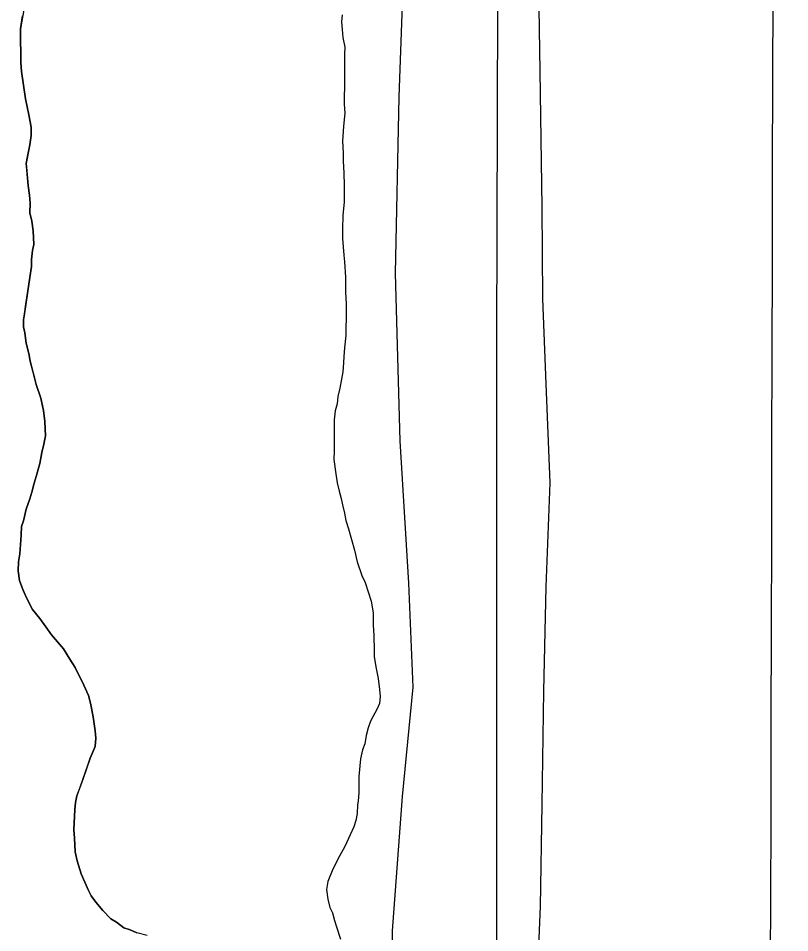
# Model space of a CAD drawing. Extents: x 3180038 to 3217926, y 922069 to 947485.
# Drawn here: x 3186523.6 to 3186921.3, y 942039.5 to 942510.7 of the extents above; entities that cross this region are included whole.
import ezdxf

# ---------------------------------------------------------------- set-up
doc = ezdxf.new("R2010")
doc.units = 0
for name, color, linetype in [('V-GRID-MAJR', 7, 'Continuous'), ('V-ROAD-CNTR', 7, 'Continuous'), ('V-SITE-VEGE', 7, 'Continuous'), ('V-TOPO-SHOR', 7, 'Continuous')]:
    doc.layers.add(name, color=color, linetype=linetype)

msp = doc.modelspace()

# ---------------------------------------------------------------- linework, layer by layer
at = {"layer": 'V-GRID-MAJR'}
msp.add_spline([(3186873.701, 927512.849), (3186889.572, 933574.8250000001), (3186905.4450000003, 939637.892), (3186921.319, 945701.009), (3186921.322, 945702.052)], degree=3, dxfattribs=at)
at = {"layer": 'V-ROAD-CNTR'}
msp.add_lwpolyline([(3186708.196000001, 941548.5309999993), (3186710.820000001, 941649.7229999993), (3186710.867000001, 941736.0479999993), (3186711.236000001, 941818.3759999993), (3186712.196000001, 941899.3639999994), (3186715.510000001, 941973.6689999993), (3186716.562000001, 942040.3709999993), (3186721.760000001, 942109.6909999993), (3186727.187000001, 942166.0559999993), (3186724.957000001, 942219.5929999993), (3186720.513000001, 942293.0119999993), (3186718.016000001, 942379.2429999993), (3186719.927000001, 942470.1489999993), (3186722.776000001, 942546.3969999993), (3186723.501000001, 942628.1139999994), (3186722.172000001, 942733.4629999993), (3186719.776000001, 942841.0009999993), (3186716.360000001, 942943.7089999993), (3186714.287000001, 943035.8659999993)], dxfattribs=at)
at = {"layer": 'V-SITE-VEGE'}
for p, q in [((3186526.569000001, 942516.1859999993), (3186524.718000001, 942505.2399999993)), ((3186524.718000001, 942505.2399999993), (3186524.677000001, 942499.9359999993)), ((3186524.677000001, 942499.9359999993), (3186524.970000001, 942492.1529999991)), ((3186524.970000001, 942492.1529999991), (3186524.937000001, 942487.9119999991)), ((3186524.937000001, 942487.9119999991), (3186525.255000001, 942483.3119999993)), ((3186525.255000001, 942483.3119999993), (3186527.268000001, 942469.1519999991)), ((3186527.268000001, 942469.1519999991), (3186528.972000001, 942461.006999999)), ((3186528.972000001, 942461.006999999), (3186530.338000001, 942454.631999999)), ((3186530.338000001, 942454.631999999), (3186530.305000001, 942450.3879999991)), ((3186530.305000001, 942450.3879999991), (3186529.559000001, 942445.4439999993)), ((3186529.559000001, 942445.4439999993), (3186527.716000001, 942435.910999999)), ((3186527.716000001, 942435.910999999), (3186528.689000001, 942424.5899999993)), ((3186528.689000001, 942424.5899999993), (3186529.359000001, 942419.6359999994)), ((3186529.359000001, 942419.6359999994), (3186529.680000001, 942415.3879999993)), ((3186529.680000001, 942415.3879999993), (3186529.641000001, 942410.437999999)), ((3186529.641000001, 942410.437999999), (3186530.672000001, 942406.187999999)), ((3186530.672000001, 942406.187999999), (3186531.337000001, 942401.231999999)), ((3186531.337000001, 942401.231999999), (3186531.636000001, 942394.1579999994)), ((3186531.636000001, 942394.1579999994), (3186530.905000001, 942390.9819999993)), ((3186530.905000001, 942390.9819999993), (3186530.516000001, 942386.3879999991)), ((3186530.487000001, 942382.8529999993), (3186529.002000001, 942373.6699999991)), ((3186530.516000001, 942386.3879999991), (3186530.487000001, 942382.8529999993)), ((3186529.002000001, 942373.6699999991), (3186526.762000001, 942358.4859999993)), ((3186526.385000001, 942355.3039999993), (3186526.358000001, 942351.768999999)), ((3186526.762000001, 942358.4859999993), (3186526.385000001, 942355.3039999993)), ((3186526.358000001, 942351.768999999), (3186527.040000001, 942348.579999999)), ((3186527.040000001, 942348.579999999), (3186527.706000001, 942343.2719999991)), ((3186527.706000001, 942343.2719999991), (3186529.080000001, 942337.9569999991)), ((3186529.080000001, 942337.9569999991), (3186529.756000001, 942334.0639999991)), ((3186529.756000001, 942334.0639999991), (3186532.849000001, 942322.0179999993)), ((3186532.849000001, 942322.0179999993), (3186535.265000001, 942314.9269999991)), ((3186535.265000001, 942314.9269999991), (3186536.631000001, 942308.5499999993)), ((3186536.631000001, 942308.5499999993), (3186537.2950000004, 942302.8889999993)), ((3186537.295000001, 942302.8889999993), (3186537.592000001, 942295.4609999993)), ((3186537.592000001, 942295.4609999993), (3186536.850000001, 942291.2239999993)), ((3186536.850000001, 942291.2239999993), (3186535.7570000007, 942286.988999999)), ((3186535.757000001, 942286.988999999), (3186534.653000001, 942281.337999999)), ((3186534.653000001, 942281.337999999), (3186532.832000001, 942274.6349999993)), ((3186532.832000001, 942274.6349999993), (3186531.745000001, 942271.1079999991)), ((3186531.745000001, 942271.1079999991), (3186530.649000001, 942266.5209999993)), ((3186530.649000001, 942266.5209999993), (3186529.562000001, 942262.9919999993)), ((3186529.562000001, 942262.9919999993), (3186527.751000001, 942257.7019999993)), ((3186527.751000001, 942257.7019999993), (3186526.291000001, 942251.7039999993)), ((3186526.291000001, 942251.7039999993), (3186525.207000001, 942248.883999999)), ((3186525.207000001, 942248.883999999), (3186525.173000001, 942244.2879999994)), ((3186525.173000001, 942244.2879999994), (3186524.392000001, 942234.7459999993)), ((3186524.392000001, 942234.7459999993), (3186523.651000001, 942230.5089999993)), ((3186523.651000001, 942230.5089999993), (3186523.616000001, 942225.910999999)), ((3186523.616000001, 942225.910999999), (3186524.2860000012, 942220.9569999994)), ((3186524.2860000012, 942220.9569999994), (3186526.016000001, 942216.346999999)), ((3186526.016000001, 942216.346999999), (3186528.103000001, 942211.7349999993)), ((3186528.103000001, 942211.7349999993), (3186530.889000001, 942206.055999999)), ((3186530.889000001, 942206.055999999), (3186534.741000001, 942201.4289999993)), ((3186534.741000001, 942201.4289999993), (3186537.891000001, 942197.1609999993)), ((3186537.891000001, 942197.1609999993), (3186540.686000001, 942192.8969999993)), ((3186540.686000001, 942192.8969999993), (3186546.996000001, 942185.7759999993)), ((3186546.996000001, 942185.7759999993), (3186550.138000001, 942180.4479999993)), ((3186550.138000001, 942180.4479999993), (3186552.933000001, 942176.1839999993)), ((3186552.933000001, 942176.1839999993), (3186557.457000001, 942166.9549999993)), ((3186557.457000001, 942166.9549999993), (3186559.892000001, 942161.6329999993)), ((3186559.892000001, 942161.6329999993), (3186560.923000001, 942157.734999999)), ((3186560.923000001, 942157.734999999), (3186562.282000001, 942150.650999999)), ((3186562.282000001, 942150.650999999), (3186563.288000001, 942143.5729999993)), ((3186563.288000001, 942143.5729999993), (3186563.612000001, 942139.6799999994)), ((3186563.612000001, 942139.6799999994), (3186563.225000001, 942135.4409999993)), ((3186563.225000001, 942135.4409999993), (3186560.703000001, 942129.447999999)), ((3186560.703000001, 942129.447999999), (3186557.087000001, 942118.8699999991)), ((3186557.087000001, 942118.8699999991), (3186553.834000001, 942110.0559999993)), ((3186553.834000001, 942110.0559999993), (3186553.1010000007, 942106.5249999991)), ((3186553.101000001, 942106.5249999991), (3186552.720000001, 942102.9919999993)), ((3186552.720000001, 942102.9919999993), (3186552.284000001, 942092.3879999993)), ((3186552.284000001, 942092.3879999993), (3186552.606000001, 942088.1419999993)), ((3186552.606000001, 942088.1419999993), (3186552.905000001, 942081.067999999)), ((3186552.905000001, 942081.067999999), (3186553.929000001, 942076.4619999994)), ((3186553.929000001, 942076.4619999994), (3186555.997000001, 942069.7289999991)), ((3186555.997000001, 942069.7289999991), (3186559.8230000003, 942061.212999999)), ((3186559.823000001, 942061.212999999), (3186561.213000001, 942058.3749999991)), ((3186561.213000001, 942058.3749999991), (3186563.665000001, 942055.172999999)), ((3186563.665000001, 942055.172999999), (3186567.167000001, 942050.9029999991)), ((3186567.167000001, 942050.9029999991), (3186571.378000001, 942046.626999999)), ((3186571.378000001, 942046.626999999), (3186574.1920000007, 942044.8369999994)), ((3186574.192000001, 942044.8369999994), (3186578.058000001, 942041.9779999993)), ((3186578.058000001, 942041.9779999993), (3186581.233000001, 942040.8929999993)), ((3186581.233000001, 942040.8929999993), (3186584.757000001, 942039.4509999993))]:
    msp.add_line(p, q, dxfattribs=at)
for points in [[(3186790.862000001, 943207.6379999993), (3186791.628000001, 943137.2709999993), (3186792.261000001, 943060.8229999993), (3186792.367000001, 942996.2949999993), (3186793.442000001, 942931.1419999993), (3186793.9110000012, 942867.4039999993), (3186793.491000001, 942802.8819999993), (3186792.039000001, 942741.9849999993), (3186791.951000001, 942674.8979999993), (3186790.843000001, 942612.9399999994), (3186791.4820000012, 942548.4079999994), (3186792.471000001, 942483.5209999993)], [(3186792.471000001, 942483.5209999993), (3186793.596000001, 942413.5099999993), (3186793.9280000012, 942366.1069999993), (3186795.613000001, 942322.3109999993), (3186797.594000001, 942271.2719999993), (3186795.670000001, 942217.6189999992), (3186794.452000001, 942163.8689999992), (3186793.549000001, 942105.4419999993), (3186792.693000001, 942052.9249999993), (3186790.835000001, 942007.7459999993), (3186791.1610000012, 941959.4559999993), (3186788.836000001, 941910.9269999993), (3186789.541000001, 941865.9889999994)]]:
    msp.add_lwpolyline(points, dxfattribs=at)
at = {"layer": 'V-TOPO-SHOR'}
for points in [[(3186775.486995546, 943234.2880313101), (3186771.8780290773, 942923.9169149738), (3186770.0735458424, 942344.677796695), (3186770.0735458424, 941835.8135245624), (3186762.8556129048, 941142.8919625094), (3186761.05112967, 940543.803528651), (3186759.2466464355, 940060.2020218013), (3186759.2466464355, 939928.4747456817), (3186759.2466464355, 939825.6192013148)], [(3186528.452000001, 942439.4439999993), (3186529.559000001, 942445.4439999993), (3186530.305000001, 942450.3879999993), (3186530.338000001, 942454.6319999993), (3186528.972000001, 942461.0069999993), (3186527.268000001, 942469.1519999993), (3186526.260000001, 942476.2319999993), (3186525.255000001, 942483.3119999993), (3186524.937000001, 942487.9119999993), (3186524.970000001, 942492.1529999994), (3186524.677000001, 942499.9359999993), (3186524.718000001, 942505.2399999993), (3186525.830000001, 942511.9469999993)], [(3186690.606000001, 942512.4409999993), (3186690.225000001, 942508.9079999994), (3186690.549000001, 942505.0169999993), (3186690.870000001, 942500.7689999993), (3186691.892000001, 942495.8129999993), (3186691.866000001, 942492.2759999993), (3186691.812000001, 942485.5589999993), (3186691.780000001, 942481.3149999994), (3186691.7320000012, 942475.3039999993), (3186691.696000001, 942470.3539999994), (3186691.665000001, 942466.4649999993), (3186691.9820000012, 942461.8669999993), (3186691.225000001, 942455.1539999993), (3186690.811000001, 942447.3799999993), (3186691.116000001, 942441.3669999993), (3186691.083000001, 942437.1229999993), (3186691.390000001, 942431.1079999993), (3186691.694000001, 942424.3889999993), (3186691.657000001, 942419.7929999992), (3186691.628000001, 942415.9019999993), (3186690.868000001, 942409.1909999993), (3186690.813000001, 942402.1189999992), (3186690.776000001, 942397.1689999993), (3186691.095000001, 942392.9229999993), (3186691.415000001, 942388.6779999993), (3186691.743000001, 942385.1389999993), (3186692.390000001, 942377.3569999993), (3186692.359000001, 942373.4669999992), (3186692.328000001, 942369.5779999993), (3186692.636000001, 942363.5629999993), (3186692.611000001, 942360.3829999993), (3186692.578000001, 942356.1389999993), (3186692.541000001, 942351.1889999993), (3186692.511000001, 942347.2999999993), (3186691.755000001, 942340.9409999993), (3186691.366000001, 942336.3469999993), (3186691.339000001, 942333.1669999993), (3186690.950000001, 942328.5709999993), (3186690.2150000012, 942324.6879999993), (3186689.471000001, 942320.0969999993), (3186688.378000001, 942315.8629999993), (3186687.995000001, 942311.9759999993), (3186686.905000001, 942308.4499999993), (3186686.516000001, 942303.8559999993), (3186686.469000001, 942297.8449999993), (3186686.416000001, 942290.7729999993), (3186686.391000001, 942287.5909999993), (3186686.358000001, 942283.3469999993), (3186687.362000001, 942275.9149999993), (3186688.034000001, 942271.3129999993), (3186689.062000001, 942267.0619999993), (3186690.092000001, 942263.1639999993), (3186690.774000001, 942259.9779999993), (3186691.802000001, 942255.7259999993), (3186692.480000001, 942251.8329999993), (3186693.860000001, 942247.5789999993)], [(3186590.051000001, 942037.9969999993), (3186584.757000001, 942039.4509999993), (3186581.233000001, 942040.8929999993), (3186578.058000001, 942041.9779999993), (3186574.192000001, 942044.8369999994), (3186571.378000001, 942046.6269999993), (3186567.167000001, 942050.9029999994), (3186563.665000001, 942055.1729999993), (3186561.213000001, 942058.3749999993), (3186559.823000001, 942061.2129999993), (3186555.997000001, 942069.7289999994), (3186553.929000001, 942076.4619999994), (3186552.905000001, 942081.0679999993), (3186552.606000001, 942088.1419999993), (3186552.284000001, 942092.3879999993), (3186552.720000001, 942102.9919999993), (3186553.101000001, 942106.5249999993), (3186553.834000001, 942110.0559999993), (3186555.280000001, 942113.9329999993), (3186557.087000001, 942118.8699999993), (3186559.255000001, 942125.2169999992), (3186560.703000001, 942129.4479999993), (3186563.225000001, 942135.4409999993), (3186563.612000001, 942139.6799999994), (3186563.288000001, 942143.5729999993), (3186562.282000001, 942150.6509999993), (3186560.923000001, 942157.7349999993), (3186559.892000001, 942161.6329999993), (3186557.457000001, 942166.9549999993), (3186555.717000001, 942170.5049999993), (3186552.933000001, 942176.1839999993), (3186550.138000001, 942180.4479999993), (3186546.996000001, 942185.7759999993), (3186540.686000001, 942192.8969999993), (3186537.891000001, 942197.1609999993), (3186534.741000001, 942201.4289999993), (3186530.889000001, 942206.0559999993), (3186528.103000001, 942211.7349999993), (3186526.016000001, 942216.3469999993), (3186524.2860000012, 942220.9569999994), (3186523.616000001, 942225.9109999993), (3186523.651000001, 942230.5089999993), (3186524.392000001, 942234.7459999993), (3186525.173000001, 942244.2879999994), (3186525.207000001, 942248.8839999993), (3186526.291000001, 942251.7039999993), (3186527.751000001, 942257.7019999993), (3186529.562000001, 942262.9919999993), (3186530.649000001, 942266.5209999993), (3186531.745000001, 942271.1079999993), (3186532.832000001, 942274.6349999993), (3186534.653000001, 942281.3399999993), (3186535.757000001, 942286.9889999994), (3186536.850000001, 942291.2239999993), (3186537.592000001, 942295.4609999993), (3186537.295000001, 942302.8889999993), (3186536.631000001, 942308.5499999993), (3186535.949000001, 942311.7389999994), (3186535.265000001, 942314.9269999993), (3186532.847000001, 942322.0179999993), (3186531.818000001, 942326.2669999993), (3186529.756000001, 942334.0639999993), (3186529.080000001, 942337.9569999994), (3186527.706000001, 942343.2719999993), (3186527.040000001, 942348.5799999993), (3186526.358000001, 942351.7689999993), (3186526.385000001, 942355.3039999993), (3186526.764000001, 942358.4839999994), (3186527.509000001, 942363.4279999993), (3186529.002000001, 942373.6699999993), (3186529.746000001, 942378.2619999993), (3186530.487000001, 942382.8529999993), (3186530.516000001, 942386.3879999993), (3186530.905000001, 942390.9819999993), (3186531.636000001, 942394.1579999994), (3186531.337000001, 942401.2319999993), (3186530.670000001, 942406.1879999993), (3186529.641000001, 942410.4379999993), (3186529.680000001, 942415.3879999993), (3186529.359000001, 942419.6359999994), (3186528.689000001, 942424.5899999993), (3186528.044000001, 942432.3739999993), (3186527.716000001, 942435.9109999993), (3186528.452000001, 942439.4439999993)], [(3186693.860000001, 942247.5789999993), (3186696.957000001, 942236.5939999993), (3186698.325000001, 942230.5699999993), (3186700.746000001, 942223.4799999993), (3186702.486000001, 942219.9309999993), (3186705.593000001, 942210.3609999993), (3186706.6070000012, 942204.3419999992), (3186706.560000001, 942197.9759999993), (3186706.871000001, 942192.6699999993), (3186707.164000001, 942184.8899999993), (3186707.140000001, 942181.7069999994), (3186708.153000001, 942175.6879999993), (3186709.173000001, 942170.3779999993), (3186709.837000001, 942164.7149999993), (3186710.162000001, 942161.1759999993), (3186709.781000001, 942157.6429999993), (3186708.700000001, 942154.8229999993), (3186705.114000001, 942148.4869999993), (3186704.027000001, 942144.9579999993), (3186702.935000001, 942141.0769999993), (3186702.196000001, 942136.8399999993), (3186701.110000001, 942133.6649999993), (3186700.015000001, 942129.0779999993), (3186699.236000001, 942119.8899999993), (3186699.212000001, 942116.7099999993), (3186699.173000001, 942111.7599999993), (3186698.784000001, 942107.1639999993), (3186698.417000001, 942105.4009999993), (3186698.380000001, 942100.8049999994), (3186697.647000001, 942097.2719999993), (3186696.562000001, 942094.0999999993), (3186694.761000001, 942089.8709999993), (3186691.886000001, 942083.8819999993), (3186689.375000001, 942079.3029999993), (3186685.785000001, 942072.2599999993), (3186683.260000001, 942065.9149999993), (3186682.521000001, 942061.6779999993), (3186683.188000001, 942056.7239999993), (3186684.216000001, 942052.4719999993), (3186685.611000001, 942049.6319999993), (3186686.639000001, 942045.7339999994), (3186687.675000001, 942042.5429999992), (3186689.748000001, 942036.1639999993)]]:
    msp.add_lwpolyline(points, dxfattribs=at)

doc.saveas('drawing.dxf')
